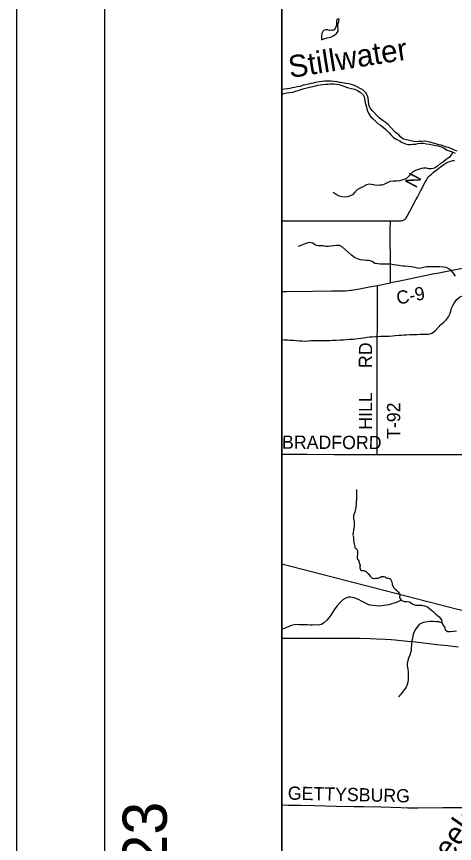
# Model space of a CAD drawing. Extents: x -87 to 2145, y -2128 to 440.
# Drawn here: x 0 to 49.5, y 47.8 to 141.5 of the extents above; entities that cross this region are included whole.
import ezdxf

# ---------------------------------------------------------------- set-up
doc = ezdxf.new("R2010")
doc.units = 0
for name, color, linetype in [('GM_X_County_Road', 7, 'Continuous'), ('GM_X_County_Road_Text', 7, 'Continuous'), ('GM_X_Major_River', 7, 'Continuous'), ('GM_X_Major_River_Text', 7, 'Continuous'), ('GM_X_Minor_Lake', 7, 'Continuous'), ('GM_X_Minor_River', 7, 'Continuous'), ('GM_X_Rail_Line', 7, 'Continuous'), ('GM_X_Township_Road', 7, 'Continuous'), ('GM_X_Township_Road_Text', 7, 'Continuous'), ('GM_X_US_Route', 7, 'Continuous'), ('SH_Border', 7, 'Continuous'), ('SH_Cut_Line', 7, 'Continuous'), ('SH_Data', 7, 'Continuous'), ('SH_Text', 7, 'Continuous')]:
    doc.layers.add(name, color=color, linetype=linetype)

msp = doc.modelspace()

# ---------------------------------------------------------------- linework, layer by layer
at = {"layer": 'GM_X_County_Road'}
msp.add_line((40.835, 111.003), (42.303, 111.291), dxfattribs=at)
for points in [[(42.334, 118.302), (43.11, 118.316), (43.311, 118.317), (43.476, 118.325), (43.588, 118.338), (43.688, 118.358), (43.768, 118.385), (43.845, 118.423), (43.895, 118.454), (43.954, 118.5), (44.012, 118.561), (44.068, 118.632), (44.122, 118.713), (44.204, 118.857), (44.803, 119.988), (45.183, 120.696), (45.343, 121.001), (45.733, 121.756), (46.235, 122.689), (46.355, 122.904), (46.496, 123.142), (46.568, 123.249), (46.64, 123.335), (46.753, 123.45), (46.921, 123.603), (47.135, 123.78), (48.221, 124.599), (48.445, 124.763), (48.568, 124.841), (48.71, 124.918), (48.858, 124.985), (49.025, 125.049), (49.196, 125.1), (49.37, 125.137), (49.547, 125.161)], [(30, 118.327), (30.42, 118.321), (31.6, 118.315), (33.892, 118.317), (35.744, 118.31), (37.546, 118.306), (40.364, 118.301), (42.334, 118.302)], [(42.303, 111.291), (42.289, 113.168), (42.28, 117.065), (42.278, 117.574), (42.282, 117.718), (42.286, 117.852), (42.296, 117.979), (42.311, 118.124), (42.334, 118.302)], [(54.264, 113.56), (54.148, 113.562), (54.014, 113.562), (53.85, 113.548), (53.652, 113.526), (53.457, 113.497), (53.222, 113.454), (53.028, 113.414), (52.828, 113.373), (52.319, 113.27), (51.872, 113.185), (50.859, 112.984), (49.639, 112.747), (48.351, 112.5), (47.819, 112.399), (47.079, 112.253), (45.263, 111.889), (44.412, 111.712), (43.867, 111.596), (43.37, 111.49), (42.303, 111.291)], [(30, 110.318), (30.591, 110.32), (33.46, 110.348), (35.625, 110.368), (36.806, 110.383), (37.217, 110.394), (37.529, 110.413), (37.791, 110.441), (37.96, 110.463), (38.1, 110.485), (38.778, 110.611), (39.922, 110.827), (40.835, 111.003)], [(30, 91.885), (31.117, 91.88), (32.872, 91.867), (35.906, 91.857), (39.02, 91.849), (40.785, 91.836)], [(40.785, 91.836), (44.268, 91.835), (45.498, 91.833), (51.681, 91.827), (53.162, 91.821), (53.478, 91.821), (53.671, 91.827), (53.892, 91.848), (54.204, 91.892)], [(30, 52.146), (30.778, 52.14), (32.138, 52.11), (33.68, 52.075), (36.156, 52.015), (38.174, 51.981), (39.256, 51.96), (41.208, 51.921), (43.503, 51.862), (44.273, 51.835), (44.797, 51.815), (45.388, 51.806), (48.225, 51.851), (50.735, 51.873), (52.49, 51.902), (53.85, 51.922), (54.019, 51.925)]]:
    msp.add_lwpolyline(points, dxfattribs=at)
at = {"layer": 'GM_X_Major_River'}
for points in [[(37.876, 133.773), (37.584, 133.834), (37.233, 133.885), (36.881, 133.926), (36.52, 133.988), (36.269, 134.039), (35.917, 134.1), (35.576, 134.141), (34.822, 134.143), (34.571, 134.113), (34.229, 134.063), (33.817, 133.964), (33.546, 133.914), (33.285, 133.864), (33.023, 133.794), (32.691, 133.734), (32.44, 133.685), (32.078, 133.544), (31.797, 133.484), (31.455, 133.415), (31.174, 133.375), (30.912, 133.315), (30.631, 133.275), (30.309, 133.226), (30.038, 133.206), (30, 133.205)], [(30, 132.658), (30.248, 132.722), (30.589, 132.822), (30.911, 132.862), (31.293, 132.901), (31.554, 133.001), (31.866, 133.081), (32.188, 133.171), (32.55, 133.301), (32.861, 133.371), (33.153, 133.441), (33.505, 133.541), (33.836, 133.621), (34.088, 133.671), (34.339, 133.731), (34.6, 133.77), (34.942, 133.8)], [(34.942, 133.8), (35.233, 133.809), (35.525, 133.829), (35.937, 133.838), (36.198, 133.807), (36.449, 133.746), (36.83, 133.634), (37.212, 133.502), (37.553, 133.391), (37.874, 133.299), (38.226, 133.208), (38.567, 133.086), (38.888, 132.894), (39.209, 132.601), (39.309, 132.349), (39.448, 131.713), (39.517, 131.451), (39.597, 131.189), (39.657, 130.866), (39.796, 130.493), (40.027, 130.129), (40.337, 129.867), (40.618, 129.584), (40.909, 129.311), (41.159, 129.159), (41.46, 128.937), (41.791, 128.644), (42.132, 128.29), (42.362, 128.027), (42.653, 127.734), (43.014, 127.522), (43.375, 127.36), (43.636, 127.198), (43.987, 127.025), (44.268, 126.974), (44.55, 126.964), (44.821, 126.993), (45.133, 127.013), (45.384, 127.063), (45.746, 127.092), (46.037, 127.101), (46.378, 127.05), (46.71, 126.979), (47.041, 126.938), (47.443, 126.856), (47.694, 126.795), (47.955, 126.734), (48.306, 126.592), (48.707, 126.329), (49.039, 126.217), (49.29, 126.126), (49.611, 125.994)], [(49.832, 126.215), (49.471, 126.347), (49.22, 126.459), (48.879, 126.601), (48.618, 126.672), (48.337, 126.773), (48.026, 126.865), (47.775, 126.926), (47.413, 127.048), (47.112, 127.119), (46.791, 127.22), (46.429, 127.292), (46.168, 127.323), (45.806, 127.314), (45.465, 127.284), (45.123, 127.275), (44.762, 127.336), (44.46, 127.397), (44.129, 127.479), (43.768, 127.58), (43.467, 127.793), (43.236, 128.055), (42.885, 128.308), (42.324, 128.874), (42.024, 129.207), (41.713, 129.47), (41.462, 129.642), (41.071, 129.956), (40.229, 130.804), (39.969, 131.137), (39.849, 131.47), (39.83, 131.874), (39.771, 132.206), (39.701, 132.458), (39.501, 132.822), (39.16, 133.135), (38.809, 133.337), (38.528, 133.489), (38.237, 133.641), (37.876, 133.773)]]:
    msp.add_lwpolyline(points, dxfattribs=at)
at = {"layer": 'GM_X_Minor_Lake'}
for points in [[(34.484, 138.826), (34.777, 138.919), (35.131, 139.032), (35.535, 139.123), (35.891, 139.305), (36.178, 139.54), (36.365, 139.796), (36.38, 140.026), (36.338, 140.388), (36.365, 140.688), (36.45, 140.897), (36.496, 141.127), (36.387, 141.179), (36.244, 141.112)], [(36.244, 141.112), (36.21, 140.923), (36.184, 140.662), (36.157, 140.362), (36.072, 140.164), (35.915, 139.896), (35.654, 139.892), (35.402, 139.868), (35.223, 139.932), (34.982, 139.937), (34.8, 139.901), (34.646, 139.774), (34.53, 139.516), (34.493, 139.216), (34.484, 138.826)]]:
    msp.add_lwpolyline(points, dxfattribs=at)
at = {"layer": 'GM_X_Minor_River'}
for points in [[(49.364, 126.095), (49.219, 125.824), (48.936, 125.502), (48.604, 125.271), (48.282, 125.009), (47.94, 124.798), (47.628, 124.517), (47.296, 124.296), (46.954, 124.196), (46.632, 124.217), (46.381, 124.278), (46.05, 124.268), (45.799, 124.239), (45.457, 124.139), (45.115, 124.019), (44.783, 123.818), (44.501, 123.476), (44.168, 123.164), (43.917, 123.023), (43.585, 122.903), (43.314, 122.853), (42.982, 122.804), (42.62, 122.805), (42.258, 122.755), (41.927, 122.605), (41.564, 122.444), (41.303, 122.364), (41.052, 122.335), (40.7, 122.305), (40.339, 122.397), (39.877, 122.468), (39.585, 122.388), (39.263, 122.218), (38.931, 122.057), (38.569, 121.866), (38.267, 121.545), (37.995, 121.243), (37.743, 121.143), (37.482, 121.032), (37.14, 120.983), (36.809, 121.014), (36.477, 121.105), (36.156, 121.277), (35.815, 121.51)], [(49.656, 112.03), (49.426, 112.384), (49.216, 112.657), (48.915, 112.879), (48.594, 113.031), (48.292, 113.062), (47.89, 113.083), (47.619, 113.094), (47.338, 113.105), (46.966, 113.116), (46.695, 113.116), (46.414, 113.107), (46.162, 113.077), (45.901, 113.007), (45.509, 112.907), (45.208, 112.989), (44.886, 113.05), (44.635, 113.091), (44.294, 113.152), (43.912, 113.173), (43.661, 113.184), (43.259, 113.245), (42.968, 113.286), (42.637, 113.338), (42.366, 113.389), (42.084, 113.41), (41.13, 113.412), (40.859, 113.423), (40.517, 113.474), (40.226, 113.716), (39.905, 113.818), (39.574, 113.829), (39.262, 113.86), (38.911, 113.911), (38.559, 113.993), (38.218, 114.145), (37.897, 114.408), (37.547, 114.741), (37.216, 115.024), (36.885, 115.317), (36.534, 115.5), (36.182, 115.51), (35.881, 115.481), (35.529, 115.431), (35.278, 115.412), (34.986, 115.423), (34.675, 115.474), (34.374, 115.495), (34.112, 115.485), (33.831, 115.566), (33.5, 115.769), (33.129, 115.86), (32.727, 115.73), (32.354, 115.58), (32.083, 115.49), (31.832, 115.39)], [(47.995, 106.58), (48.327, 106.841), (48.639, 107.123), (48.851, 107.425), (49.022, 107.727), (49.114, 108.069), (49.205, 108.432), (49.336, 108.714), (49.538, 109.066), (49.81, 109.399), (50.102, 109.67), (50.454, 109.831), (50.756, 109.931)], [(30, 104.854), (30.258, 104.837), (30.66, 104.816), (30.931, 104.805), (31.333, 104.784), (31.644, 104.753), (31.965, 104.722), (32.267, 104.711), (32.659, 104.7), (32.98, 104.71), (33.272, 104.739), (33.643, 104.748), (33.975, 104.758), (34.226, 104.757), (34.568, 104.746), (35.1, 104.745), (35.442, 104.754), (35.763, 104.784), (36.095, 104.793), (36.638, 104.832), (36.989, 104.851), (37.311, 104.871), (37.682, 104.89), (38.064, 104.92), (38.326, 104.939), (38.627, 104.969), (38.949, 105.028), (39.28, 105.078), (39.652, 105.128), (39.944, 105.157), (40.265, 105.176), (40.617, 105.216), (40.898, 105.225), (41.22, 105.235), (41.481, 105.244), (41.833, 105.264), (42.094, 105.263), (42.526, 105.292), (42.838, 105.332), (43.25, 105.351), (43.501, 105.37), (43.802, 105.4), (44.074, 105.409), (44.475, 105.429), (44.767, 105.438), (45.018, 105.448), (45.289, 105.447), (45.651, 105.456), (45.962, 105.465), (46.244, 105.465), (46.545, 105.474), (46.796, 105.524), (47.068, 105.644), (47.41, 105.885), (47.682, 106.218), (47.995, 106.58)], [(38.472, 87.897), (38.462, 87.486), (38.469, 87.356), (38.465, 87.196), (38.473, 87.125), (38.459, 86.945), (38.453, 86.685), (38.43, 86.575), (38.424, 86.315), (38.41, 86.145), (38.384, 85.905), (38.363, 85.836), (38.34, 85.706), (38.326, 85.576), (38.295, 85.496), (38.249, 85.287), (38.228, 85.218), (38.176, 85.149), (38.153, 85.039), (38.119, 84.849), (38.106, 84.73), (38.131, 84.519), (38.159, 84.448), (38.184, 84.237), (38.202, 84.116), (38.2, 84.046), (38.195, 83.846), (38.182, 83.716), (38.146, 83.486), (38.123, 83.326), (38.11, 83.196), (38.086, 83.037), (38.051, 82.857), (38.059, 82.747), (38.057, 82.677), (38.075, 82.586), (38.101, 82.425), (38.119, 82.345), (38.115, 82.184), (38.124, 82.114), (38.141, 82.013), (38.16, 81.933), (38.168, 81.852), (38.195, 81.752), (38.24, 81.54), (38.267, 81.389), (38.275, 81.299), (38.382, 81.196), (38.471, 81.144), (38.51, 81.073), (38.538, 81.002), (38.554, 80.841), (38.569, 80.64), (38.556, 80.5), (38.541, 80.31), (38.53, 80.231), (38.526, 80.08), (38.564, 79.979), (38.642, 79.897), (38.709, 79.785), (38.737, 79.685), (38.812, 79.492), (38.84, 79.402), (38.857, 79.271), (38.845, 79.171), (38.841, 79.001), (38.868, 78.9), (38.926, 78.798), (38.984, 78.717), (39.124, 78.693), (39.204, 78.691), (39.294, 78.689), (39.364, 78.678), (39.483, 78.635), (39.571, 78.552), (39.65, 78.49), (39.688, 78.419), (39.767, 78.367), (39.854, 78.255), (39.932, 78.163), (40.01, 78.081), (40.068, 77.969), (40.156, 77.907), (40.225, 77.855), (40.404, 77.801), (40.484, 77.799), (40.595, 77.826), (40.665, 77.835), (40.776, 77.852), (40.856, 77.85), (41.108, 77.924), (41.301, 78.02), (41.431, 78.027), (41.551, 78.024), (41.65, 77.991), (41.739, 77.939), (41.848, 77.886), (41.987, 77.843), (42.067, 77.821), (42.196, 77.798), (42.286, 77.756)], [(42.286, 77.756), (42.353, 77.664), (42.43, 77.502), (42.466, 77.33), (42.482, 77.18), (42.5, 77.109), (42.518, 77.018), (42.595, 76.876), (42.653, 76.785), (42.721, 76.703), (42.819, 76.59), (42.907, 76.538), (42.976, 76.456), (43.045, 76.415), (43.133, 76.342), (43.231, 76.24), (43.249, 76.159), (43.297, 76.068), (43.355, 75.996), (43.435, 76.004)], [(43.435, 76.004), (43.351, 75.978), (43.305, 75.649), (43.509, 75.334), (43.857, 75.208), (44.127, 75.182), (44.436, 75.146), (44.812, 74.909), (45.13, 74.772), (45.521, 74.775), (45.851, 74.778), (46.16, 74.712), (46.468, 74.586), (46.744, 74.37), (47.119, 74.063), (47.414, 73.767), (47.788, 73.469), (48.072, 73.124), (48.096, 72.783), (48.241, 72.52), (48.445, 72.226), (48.471, 71.975), (48.768, 71.809), (49.038, 71.784), (49.409, 71.837), (49.78, 71.869)], [(43.509, 75.334), (43.044, 75.133), (42.711, 74.99), (42.449, 74.915), (42.117, 74.831), (41.585, 74.752), (41.304, 74.707), (41.003, 74.673), (40.673, 74.71), (40.304, 74.757), (39.974, 74.793), (39.685, 74.899), (39.318, 75.076), (39.021, 75.242), (38.754, 75.398), (38.496, 75.503), (38.197, 75.609), (37.828, 75.686), (37.558, 75.681), (37.256, 75.587), (36.962, 75.413), (36.564, 75.05), (36.267, 74.706), (35.99, 74.361), (35.774, 74.035), (35.546, 73.659), (35.32, 73.354), (35.084, 73.068), (34.749, 72.794), (34.494, 72.579), (34.122, 72.497), (33.782, 72.533), (33.492, 72.519), (33.201, 72.525), (32.911, 72.54), (32.601, 72.556), (32.261, 72.563), (31.95, 72.549), (31.671, 72.585), (31.41, 72.56), (31.118, 72.465), (30.815, 72.361), (30.452, 72.208), (30.079, 72.076), (30, 72.049)], [(48.096, 72.783), (47.757, 72.89), (47.457, 72.895), (47.177, 72.921), (46.767, 72.939), (46.476, 72.905), (46.215, 72.86), (45.933, 72.785), (45.59, 72.642), (45.385, 72.386), (45.086, 71.971), (44.908, 71.565), (44.843, 71.296), (44.777, 71.017), (44.689, 70.598), (44.664, 70.329), (44.637, 69.939), (44.621, 69.639), (44.566, 69.37), (44.47, 69.102), (44.334, 68.774), (44.249, 68.506), (44.202, 68.186), (44.197, 67.916), (44.25, 67.535), (44.284, 67.214), (44.298, 66.924), (44.312, 66.623), (44.317, 66.353), (44.272, 66.074), (44.186, 65.795), (44.07, 65.487), (43.782, 65.062), (43.484, 64.678), (43.198, 64.384)]]:
    msp.add_lwpolyline(points, dxfattribs=at)
at = {"layer": 'GM_X_Rail_Line'}
msp.add_lwpolyline([(30, 79.446), (49.862, 74.317), (51.231, 74.078), (52.169, 74.005), (54.073, 73.856), (55.733, 73.785), (68.449, 74.343), (70.546, 74.425), (72.24, 74.553), (73.489, 74.538), (73.827, 74.492), (78.76, 74.646), (81.006, 74.81), (83.74, 75.138), (84.262, 75.195)], dxfattribs=at)
at = {"layer": 'GM_X_Township_Road'}
msp.add_lwpolyline([(40.785, 91.836), (40.785, 91.995), (40.789, 93.372), (40.795, 94.553), (40.797, 95.16), (40.786, 97.521), (40.802, 98.012), (40.808, 98.521), (40.8, 98.997), (40.795, 99.161), (40.789, 99.358), (40.785, 99.651), (40.776, 101.811), (40.781, 102.384), (40.786, 103.008), (40.794, 103.838), (40.806, 105.247), (40.813, 105.935), (40.815, 106.164), (40.831, 107.504), (40.835, 109.307), (40.838, 110.78), (40.835, 111.003)], dxfattribs=at)
at = {"layer": 'GM_X_US_Route'}
msp.add_lwpolyline([(30, 71.056), (30.708, 71.053), (33.136, 71.043), (35.384, 71.05), (36.68, 71.04), (38.796, 71.028), (39.983, 71.007), (40.713, 70.977), (41.683, 70.925), (42.387, 70.879), (42.829, 70.842), (44.234, 70.718), (44.838, 70.652), (47.558, 70.329), (48.748, 70.194), (49.972, 70.072)], dxfattribs=at)
at = {"layer": 'SH_Border'}
for points in [[(10, 430), (30, 430), (30, 10), (10, 10)], [(30, 430), (670, 430), (670, 10), (30, 10)]]:
    msp.add_lwpolyline(points, close=True, dxfattribs=at)
at = {"layer": 'SH_Cut_Line'}
msp.add_lwpolyline([(0, 0), (680, 0), (680, 440), (0, 440)], close=True, dxfattribs=at)
at = {"layer": 'SH_Text'}
msp.add_lwpolyline([(30, 430), (281.801, 430), (281.801, 10), (30, 10)], close=True, dxfattribs=at)

# ---------------------------------------------------------------- texts
at = {"layer": 'GM_X_County_Road_Text'}
for s, rotation, p in [('N', 62.15315, (45.182, 121.935)), ('C-9', 11.30943, (43.13, 108.807)), ('BRADFORD', 359.74857, (30.027, 92.497)), ('GETTYSBURG', 358.64846, (30.67, 52.752))]:
    msp.add_text(s, height=1.5, rotation=rotation, dxfattribs=at).set_placement(p)
at = {"layer": 'GM_X_Major_River_Text'}
for s, height, rotation, p in [('Stillwater', 2.5, 8.9832, (30.954, 134.482)), ('Creek', 2.4993, 55.20625, (47.036, 42.937))]:
    msp.add_text(s, height=height, rotation=rotation, dxfattribs=at).set_placement(p)
at = {"layer": 'GM_X_Township_Road_Text'}
for s, rotation, p in [('RD', 89.50925, (40.204, 101.636)), ('HILL', 90.00057, (40.226, 94.658)), ('T-92', 90, (43.401, 93.609))]:
    msp.add_text(s, height=1.5, rotation=rotation, dxfattribs=at).set_placement(p)
at = {"layer": 'SH_Data'}
msp.add_text('SHE-66-0323', height=5, rotation=90, dxfattribs=at).set_placement((17, 12))

doc.saveas('drawing.dxf')
